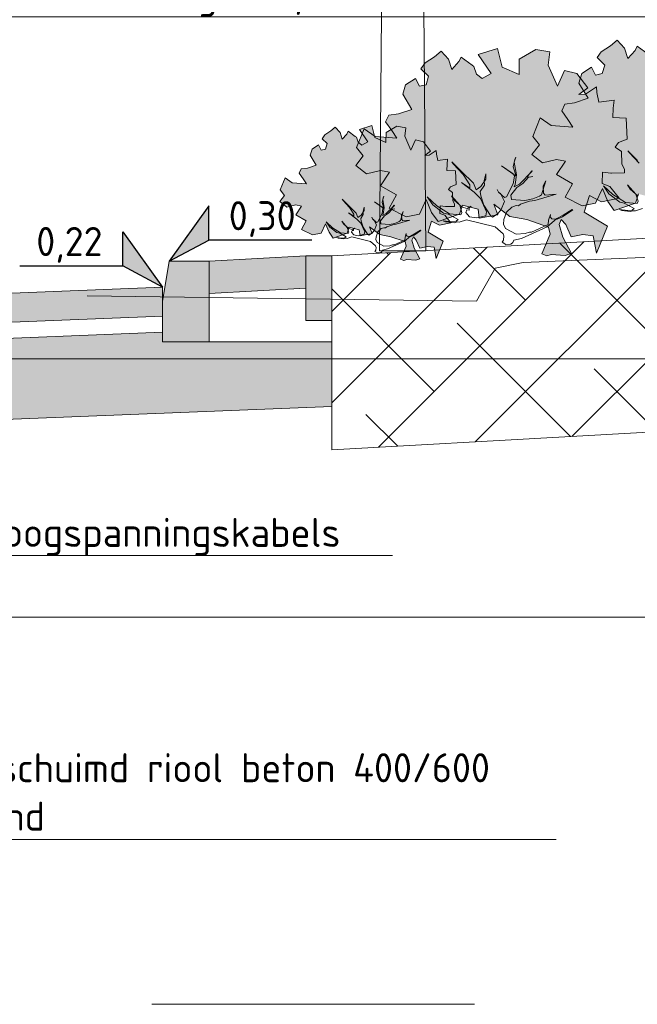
# Model space of a CAD drawing. Header units: metres. Extents: x 92403 to 95147, y 464428 to 465602.
# Tile 317 of 568: x 92433.84 to 92435.75, y 465249.9 to 465252.95. Entities that reach past the tile are written whole.
import ezdxf
from ezdxf import colors
from ezdxf.entities.mleader import LeaderData, LeaderLine
from ezdxf.enums import TextEntityAlignment as Align
from ezdxf.math import Vec2, Vec3

# ---------------------------------------------------------------- set-up
doc = ezdxf.new("R2010")
doc.units = ezdxf.units.M
for name, pattern in [('AL-NAP_LIJN', [15.25, 12, -1.5, 0.25, -1.5]), ('DASHED', [0.75, 0.5, -0.25]), ('XX-AFBREEK', [7, 4, -1, 1, -1])]:
    doc.linetypes.add(name, pattern=pattern)
doc.layers.get('0').update_dxf_attribs({"linetype": 'CONTINUOUS'})
for name, color, linetype, lineweight in [('B-WE-OG-HOOGTELIJN-G', 7, 'CONTINUOUS', 18), ('B-WE-VH-VERHARDING_FUNDERING-A-50', 252, 'CONTINUOUS', 18), ('N-WE-GR-GRAS-A', 62, 'CONTINUOUS', 18), ('N-WE-VH-VERHARDING_FUNDERING-A-50', 252, 'CONTINUOUS', 18), ('X-XX-AL-AFBREEKLIJN-G', 7, 'XX-AFBREEK', 18), ('X-XX-AL-DETAIL1-G', 7, 'CONTINUOUS', 18), ('X-XX-AL-DETAIL1-T18', 7, 'CONTINUOUS', 18), ('X-XX-AL-DETAIL3-V', 253, 'CONTINUOUS', 18), ('X-XX-AL-HOOGTELABEL-S', 7, 'CONTINUOUS', 25), ('X-XX-AL-NAP-G', 7, 'AL-NAP_LIJN', 18), ('X-XX-AL-RMB - profiel', 7, 'CONTINUOUS', 9)]:
    doc.layers.add(name, color=color, linetype=linetype, lineweight=lineweight)
doc.layers.add('N-RO-GR-GROENSTROOK-A', color=7, linetype='CONTINUOUS', lineweight=0, true_color=0x5de817, transparency=0.7)
doc.layers.add('N-WE-VH-VERHARDING_STRAATBAKSTEEN-DIK-ELLEBOOG-A', color=7, linetype='CONTINUOUS', lineweight=25, true_color=0xe1bfb7)
doc.styles.add('NLCS-ISO', font='NLCS-ISO.ttf')
doc.styles.add('NLCS-ISO-M50-T18', font='NLCS-ISO.ttf', dxfattribs={"height": 0.09})

# ---------------------------------------------------------------- blocks, each defined once
blk = doc.blocks.new('Kofferarmatuur 6m')
blk.add_lwpolyline([(1.923, 5.9237), (1.96, 6.0489, 0.500932), (1.9462, 6.0674), (1.1036, 6.0674), (0.9851, 6.0674), (0.0609, 5.8197, 0.339454), (-0.0987, 5.6116), (-0.0987, 5.3952), (-0.1436, 0), (0, 0), (-0.0449, 5.3952), (-0.0449, 5.6116, -0.339454), (0.0749, 5.7677), (0.9991, 6.0153), (1.1036, 6.0135), (1.1252, 6.0135), (1.1036, 5.9237, 0.073961), (1.923, 5.9237), (1.923, 6.0098, -0.071902), (1.1252, 6.0137), (1.1252, 6.0137)], format="xyb")
blk = doc.blocks.new('_DotSmall')
at = {"const_width": 0.5}
blk.add_lwpolyline([(-0.0625, 0, 1), (0.0625, 0, 1)], format="xyb", close=True, dxfattribs=at)
blk = doc.blocks.new('SAL-HOOGTELABEL_02-SO')
for p, q in [((2.461, 3.435), (0, 0)), ((2.461, 1.312), (2.461, 3.435)), ((0, 0), (2.461, 1.312)), ((8.838, 1.312), (2.461, 1.312))]:
    blk.add_line(p, q)
blk.add_solid([(2.461, 3.435), (0, 0), (2.461, 1.312)])
at = {"style": 'NLCS-ISO'}
blk.add_attdef('...', text='', height=1.8, dxfattribs=at).set_placement((5.773, 2.615), align=Align.MIDDLE)

msp = doc.modelspace()

# ---------------------------------------------------------------- hatches: boundary and pattern name
at = {"layer": 'B-WE-VH-VERHARDING_FUNDERING-A-50'}
h = msp.add_hatch(dxfattribs=at)
h.set_pattern_fill('AVH-FUNDERING_GRANULAAT', color=256, scale=0.03, pattern_type=2)
h.set_pattern_definition([(0, (0.285, 0.192), (0, 0.3), [0, -0.3]), (0, (0.288, 0.087), (0, 0.3), [0, -0.3]), (0, (0.297, 0.249), (0, 0.3), [0, -0.3]), (338.1986, (0.141, 0.156), (0.900000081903, -0.29999997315), [0.0323109, -1.5832386]), (216.8699, (0.171, 0.144), (0.899999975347, 0.600000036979), [0.015, -1.485]), (130.6013, (0.159, 0.135), (1.5000001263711, -1.7999997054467), [0.0276585, -2.7382047]), (206.5651, (0.06, 0.099), (-0.299999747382, -0.30000039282), [0.0067083, -0.6641121]), (326.3099, (0.054, 0.096), (0.599999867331, -0.300000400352), [0.0108168, -1.0708488]), (108.4349, (0.063, 0.09), (-0.299999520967, 0.600000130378), [0.0094869, -0.9391965]), (225, (0.252, 0.069), (-5e-17, -0.30000009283), [0.0127278, -0.4115361]), (0, (0.243, 0.06), (0.3, 0.3), [0.018, -0.282]), (135, (0.261, 0.06), (-0.30000009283, 3e-17), [0.0127278, -0.4115361]), (251.5651, (0.216, 0.261), (0.299999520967, 0.600000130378), [0.0094869, -0.9391965]), (0, (0.213, 0.252), (0.3, 0.3), [0.015, -0.285]), (143.1301, (0.228, 0.252), (-0.899999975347, 0.600000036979), [0.015, -1.485]), (213.6901, (0.057, 0.264), (0.599999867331, 0.300000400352), [0.0108168, -1.0708488]), (341.5651, (0.048, 0.258), (-0.600000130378, 0.299999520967), [0.0189738, -0.9297096]), (126.8699, (0.066, 0.252), (0.600000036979, -0.899999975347), [0.015, -1.485]), (0, (0.144, 0.252), (0, 0.3), [0, -0.3]), (0, (0.063, 0.174), (0, 0.3), [0, -0.3]), (0, (0.147, 0.063), (0, 0.3), [0, -0.3]), (0, (0.228, 0.156), (0, 0.3), [0, -0.3]), (0, (0.141, 0.207), (0, 0.3), [0, -0.3]), (0, (0.075, 0.216), (0, 0.3), [0, -0.3]), (0, (0.102, 0.198), (0, 0.3), [0, -0.3]), (0, (0.09, 0.126), (0, 0.3), [0, -0.3]), (0, (0.018, 0.138), (0, 0.3), [0, -0.3]), (0, (0.021, 0.207), (0, 0.3), [0, -0.3]), (0, (0.012, 0.273), (0, 0.3), [0, -0.3]), (0, (0.105, 0.285), (0, 0.3), [0, -0.3]), (0, (0.171, 0.297), (0, 0.3), [0, -0.3]), (0, (0.276, 0.285), (0, 0.3), [0, -0.3]), (0, (0.204, 0.192), (0, 0.3), [0, -0.3]), (0, (0.174, 0.246), (0, 0.3), [0, -0.3]), (0, (0.198, 0.102), (0, 0.3), [0, -0.3]), (0, (0.108, 0.087), (0, 0.3), [0, -0.3]), (0, (0.198, 0.021), (0, 0.3), [0, -0.3]), (0, (0.099, 0.039), (0, 0.3), [0, -0.3]), (0, (0.003, 0.03), (0, 0.3), [0, -0.3]), (0, (0.039, 0.015), (0, 0.3), [0, -0.3]), (0, (0.042, 0.057), (0, 0.3), [0, -0.3]), (0, (0.243, 0.009), (0, 0.3), [0, -0.3]), (0, (0.279, 0.132), (0, 0.3), [0, -0.3]), (0, (0.264, 0.222), (0, 0.3), [0, -0.3]), (0, (0.126, 0.006), (0, 0.3), [0, -0.3])])
h.paths.add_polyline_path([(92425.478241, 465251.878352), (92424.978241, 465251.878352), (92424.978241, 465251.668274), (92427.48022, 465251.618234), (92429.87842, 465251.697838), (92432.28124, 465251.649782), (92434.802234, 465251.749662), (92434.802234, 465251.950064), (92434.278241, 465251.950064), (92434.278241, 465251.979862), (92432.278741, 465251.899882), (92429.876771, 465251.947921), (92427.478571, 465251.868317), (92425.478241, 465251.908324)])
at = {"layer": 'N-RO-GR-GROENSTROOK-A', "transparency": 33554508}
h = msp.add_hatch(color=256, dxfattribs=at)
h.dxf.hatch_style = 1
h.paths.add_polyline_path([(92435.899286, 465252.373623), (92435.952466, 465252.363488), (92436.019344, 465252.340482), (92436.02472, 465252.318487), (92435.998376, 465252.257374), (92436.013655, 465252.250788), (92436.027415, 465252.255514), (92436.070972, 465252.252723), (92436.090388, 465252.258208), (92436.063381, 465252.309282), (92436.052411, 465252.348113), (92436.058997, 465252.363392), (92436.072587, 465252.347943), (92436.089212, 465252.30987), (92436.125596, 465252.317632), (92436.157841, 465252.313324), (92436.167881, 465252.259973), (92436.201683, 465252.343032), (92436.130148, 465252.386096), (92436.146104, 465252.437933), (92436.183249, 465252.418388), (92436.237848, 465252.430291), (92436.20972, 465252.46656), (92436.185375, 465252.475175), (92436.186865, 465252.510727), (92436.212351, 465252.507766), (92436.214416, 465252.507526), (92436.254645, 465252.50841), (92436.254412, 465252.519051), (92436.246704, 465252.536108), (92436.245453, 465252.574525), (92436.226011, 465252.588433), (92436.236202, 465252.602016), (92436.262938, 465252.613204), (92436.259678, 465252.678153), (92436.2184, 465252.679883), (92436.219611, 465252.708769), (92436.222452, 465252.733135), (92436.174874, 465252.727273), (92436.169108, 465252.757237), (92436.168025, 465252.774827), (92436.13377, 465252.751778), (92436.113709, 465252.750917), (92436.140844, 465252.771646), (92436.106814, 465252.816018), (92436.068461, 465252.825482), (92436.047163, 465252.776488), (92436.018461, 465252.842504), (92436.023556, 465252.883404), (92435.98016, 465252.89046), (92435.928962, 465252.860265), (92435.928536, 465252.812884), (92435.876198, 465252.836158), (92435.860927, 465252.893755), (92435.801632, 465252.875159), (92435.842086, 465252.816507), (92435.814098, 465252.800265), (92435.796213, 465252.814108), (92435.787599, 465252.838169), (92435.782549, 465252.841785), (92435.748493, 465252.866911), (92435.741936, 465252.853176), (92435.719844, 465252.8287), (92435.709742, 465252.860679), (92435.686324, 465252.885229), (92435.666346, 465252.867735), (92435.637464, 465252.848781), (92435.624236, 465252.831005), (92435.647979, 465252.808013), (92435.639835, 465252.78125), (92435.619367, 465252.776871), (92435.607372, 465252.800942), (92435.57664, 465252.78128), (92435.567603, 465252.751805), (92435.596331, 465252.705036), (92435.554395, 465252.691081), (92435.52458, 465252.687093), (92435.514872, 465252.666419), (92435.534026, 465252.63943), (92435.549688, 465252.615991), (92435.48226, 465252.620518), (92435.448165, 465252.64473), (92435.424942, 465252.587044), (92435.445687, 465252.560773), (92435.422598, 465252.531102), (92435.455577, 465252.505104), (92435.498928, 465252.515595), (92435.526786, 465252.510107), (92435.498768, 465252.468334), (92435.548292, 465252.439941), (92435.525505, 465252.398866), (92435.577961, 465252.372182), (92435.619379, 465252.380005), (92435.640795, 465252.42559), (92435.657319, 465252.385485), (92435.677208, 465252.357417), (92435.743174, 465252.380054), (92435.752951, 465252.408581), (92435.80158, 465252.396069), (92435.804821, 465252.367913), (92435.862224, 465252.378601), (92435.849563, 465252.411603), (92435.899299, 465252.373639)])
h = msp.add_hatch(color=256, dxfattribs=at)
h.dxf.hatch_style = 1
h.paths.add_polyline_path([(92435.353774, 465252.33919), (92435.406954, 465252.329055), (92435.473831, 465252.306049), (92435.479208, 465252.284054), (92435.452864, 465252.222941), (92435.468142, 465252.216355), (92435.481902, 465252.221081), (92435.52546, 465252.218291), (92435.544876, 465252.223775), (92435.517869, 465252.274849), (92435.506899, 465252.313681), (92435.513485, 465252.328959), (92435.527074, 465252.31351), (92435.5437, 465252.275437), (92435.580083, 465252.283199), (92435.612329, 465252.278891), (92435.622368, 465252.22554), (92435.65617, 465252.308599), (92435.584636, 465252.351663), (92435.600592, 465252.4035), (92435.637737, 465252.383955), (92435.692336, 465252.395858), (92435.664208, 465252.432127), (92435.639862, 465252.440742), (92435.641352, 465252.476294), (92435.666839, 465252.473333), (92435.668904, 465252.473094), (92435.709133, 465252.473977), (92435.708899, 465252.484618), (92435.701191, 465252.501675), (92435.699941, 465252.540092), (92435.680498, 465252.554), (92435.69069, 465252.567583), (92435.717426, 465252.578771), (92435.714166, 465252.64372), (92435.672888, 465252.64545), (92435.674098, 465252.674336), (92435.67694, 465252.698702), (92435.629362, 465252.69284), (92435.623596, 465252.722804), (92435.622512, 465252.740394), (92435.588258, 465252.717345), (92435.568196, 465252.716484), (92435.595332, 465252.737213), (92435.561302, 465252.781586), (92435.522948, 465252.791049), (92435.50165, 465252.742055), (92435.472949, 465252.808071), (92435.478043, 465252.848971), (92435.434648, 465252.856027), (92435.383449, 465252.825832), (92435.383024, 465252.778451), (92435.330685, 465252.801725), (92435.315414, 465252.859322), (92435.25612, 465252.840726), (92435.296573, 465252.782074), (92435.268585, 465252.765832), (92435.250701, 465252.779676), (92435.242086, 465252.803736), (92435.237037, 465252.807352), (92435.20298, 465252.832478), (92435.196423, 465252.818743), (92435.174332, 465252.794267), (92435.164229, 465252.826246), (92435.140811, 465252.850796), (92435.120833, 465252.833302), (92435.091952, 465252.814348), (92435.078723, 465252.796572), (92435.102466, 465252.77358), (92435.094323, 465252.746817), (92435.073854, 465252.742438), (92435.061859, 465252.766509), (92435.031128, 465252.746847), (92435.02209, 465252.717373), (92435.050818, 465252.670603), (92435.008883, 465252.656648), (92434.979068, 465252.65266), (92434.969359, 465252.631987), (92434.988513, 465252.604997), (92435.004175, 465252.581558), (92434.936748, 465252.586086), (92434.902653, 465252.610297), (92434.87943, 465252.552611), (92434.900175, 465252.52634), (92434.877086, 465252.496669), (92434.910065, 465252.470671), (92434.953416, 465252.481162), (92434.981273, 465252.475674), (92434.953256, 465252.433901), (92435.002779, 465252.405508), (92434.979992, 465252.364433), (92435.032448, 465252.33775), (92435.073867, 465252.345572), (92435.095282, 465252.391157), (92435.111806, 465252.351053), (92435.131696, 465252.322985), (92435.197661, 465252.345622), (92435.207439, 465252.374148), (92435.256068, 465252.361636), (92435.259309, 465252.33348), (92435.316712, 465252.344168), (92435.304051, 465252.37717), (92435.353786, 465252.339206)])
h = msp.add_hatch(color=256, dxfattribs=at)
h.dxf.hatch_style = 1
h.paths.add_polyline_path([(92434.951305, 465252.282456), (92434.985883, 465252.275867), (92435.029367, 465252.260908), (92435.032863, 465252.246607), (92435.015734, 465252.206871), (92435.025668, 465252.202589), (92435.034615, 465252.205662), (92435.062936, 465252.203847), (92435.07556, 465252.207414), (92435.058, 465252.240622), (92435.050867, 465252.26587), (92435.05515, 465252.275804), (92435.063986, 465252.265759), (92435.074795, 465252.241004), (92435.098452, 465252.246051), (92435.119418, 465252.24325), (92435.125946, 465252.208561), (92435.147924, 465252.262566), (92435.101412, 465252.290567), (92435.111787, 465252.324271), (92435.135939, 465252.311563), (92435.171439, 465252.319302), (92435.15315, 465252.342885), (92435.137321, 465252.348486), (92435.138289, 465252.371602), (92435.154861, 465252.369677), (92435.156203, 465252.369521), (92435.182361, 465252.370095), (92435.182209, 465252.377014), (92435.177197, 465252.388105), (92435.176384, 465252.413083), (92435.163742, 465252.422126), (92435.170369, 465252.430958), (92435.187752, 465252.438232), (92435.185633, 465252.480463), (92435.158794, 465252.481587), (92435.159581, 465252.500369), (92435.161428, 465252.516212), (92435.130493, 465252.5124), (92435.126744, 465252.531883), (92435.12604, 465252.54332), (92435.103767, 465252.528334), (92435.090723, 465252.527773), (92435.108367, 465252.541252), (92435.086241, 465252.570103), (92435.061303, 465252.576256), (92435.047455, 465252.5444), (92435.028793, 465252.587324), (92435.032106, 465252.613917), (92435.00389, 465252.618505), (92434.9706, 465252.598872), (92434.970324, 465252.568065), (92434.936293, 465252.583198), (92434.926364, 465252.620647), (92434.887811, 465252.608556), (92434.914113, 465252.57042), (92434.895916, 465252.55986), (92434.884287, 465252.568861), (92434.878686, 465252.584505), (92434.875403, 465252.586856), (92434.853259, 465252.603193), (92434.848996, 465252.594263), (92434.834632, 465252.578349), (92434.828063, 465252.599141), (92434.812837, 465252.615104), (92434.799847, 465252.603729), (92434.781068, 465252.591405), (92434.772467, 465252.579847), (92434.787905, 465252.564897), (92434.78261, 465252.547497), (92434.769301, 465252.544649), (92434.761502, 465252.5603), (92434.74152, 465252.547516), (92434.735644, 465252.528351), (92434.754323, 465252.497942), (92434.727057, 465252.488868), (92434.707671, 465252.486275), (92434.701358, 465252.472833), (92434.713812, 465252.455285), (92434.723996, 465252.440044), (92434.680154, 465252.442988), (92434.657986, 465252.458731), (92434.642886, 465252.421223), (92434.656375, 465252.404142), (92434.641362, 465252.38485), (92434.662805, 465252.367946), (92434.690992, 465252.374767), (92434.709105, 465252.371199), (92434.690888, 465252.344038), (92434.723088, 465252.325577), (92434.708272, 465252.298869), (92434.742379, 465252.28152), (92434.769309, 465252.286606), (92434.783234, 465252.316245), (92434.793978, 465252.29017), (92434.80691, 465252.27192), (92434.849801, 465252.286638), (92434.856158, 465252.305187), (92434.887777, 465252.297051), (92434.889884, 465252.278744), (92434.927207, 465252.285693), (92434.918975, 465252.307151), (92434.951313, 465252.282467)])
at = {"layer": 'N-WE-VH-VERHARDING_FUNDERING-A-50'}
h = msp.add_hatch(dxfattribs=at)
h.set_pattern_fill('TEELAARDE', color=36, scale=0.2)
h.set_pattern_definition([(45, (0, 0), (-0.14142135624, 0.14142135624), []), (135, (0, 0), (-0.42426406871, 0.14142135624), [0.5, -0.3])])
h.paths.add_polyline_path([(92434.802234, 465252.216372), (92434.802234, 465251.615438), (92437.764218, 465251.780803), (92437.764577, 465252.381758)])
h = msp.add_hatch(dxfattribs=at)
h.set_pattern_fill('AVH-FUNDERING_GRANULAAT', color=256, pattern_type=2)
h.set_pattern_definition([(0, (9.5, 6.4), (0, 10), [0, -10]), (0, (9.6, 2.9), (0, 10), [0, -10]), (0, (9.9, 8.3), (0, 10), [0, -10]), (338.1986, (4.7, 5.2), (30.00000273, -9.999999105), [1.07703, -52.77462]), (216.8699, (5.7, 4.8), (29.999999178, 20.000001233), [0.5, -49.5]), (130.6013, (5.3, 4.5), (50.0000042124, -59.9999901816), [0.92195, -91.27349]), (206.5651, (2, 3.3), (-9.99999158, -10.000013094), [0.22361, -22.13707]), (326.3099, (1.8, 3.2), (19.999995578, -10.000013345), [0.36056, -35.69496]), (108.4349, (2.1, 3), (-9.999984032, 20.000004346), [0.31623, -31.30655]), (225, (8.4, 2.3), (-2e-15, -10.00000309), [0.42426, -13.71787]), (0, (8.1, 2), (10, 10), [0.6, -9.4]), (135, (8.7, 2), (-10.00000309, 9e-16), [0.42426, -13.71787]), (251.5651, (7.2, 8.7), (9.999984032, 20.000004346), [0.31623, -31.30655]), (0, (7.1, 8.4), (10, 10), [0.5, -9.5]), (143.1301, (7.6, 8.4), (-29.999999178, 20.000001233), [0.5, -49.5]), (213.6901, (1.9, 8.8), (19.999995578, 10.000013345), [0.36056, -35.69496]), (341.5651, (1.6, 8.6), (-20.000004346, 9.999984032), [0.63246, -30.99032]), (126.8699, (2.2, 8.4), (20.000001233, -29.999999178), [0.5, -49.5]), (0, (4.8, 8.4), (0, 10), [0, -10]), (0, (2.1, 5.8), (0, 10), [0, -10]), (0, (4.9, 2.1), (0, 10), [0, -10]), (0, (7.6, 5.2), (0, 10), [0, -10]), (0, (4.7, 6.9), (0, 10), [0, -10]), (0, (2.5, 7.2), (0, 10), [0, -10]), (0, (3.4, 6.6), (0, 10), [0, -10]), (0, (3, 4.2), (0, 10), [0, -10]), (0, (0.6, 4.6), (0, 10), [0, -10]), (0, (0.7, 6.9), (0, 10), [0, -10]), (0, (0.4, 9.1), (0, 10), [0, -10]), (0, (3.5, 9.5), (0, 10), [0, -10]), (0, (5.7, 9.9), (0, 10), [0, -10]), (0, (9.2, 9.5), (0, 10), [0, -10]), (0, (6.8, 6.4), (0, 10), [0, -10]), (0, (5.8, 8.2), (0, 10), [0, -10]), (0, (6.6, 3.4), (0, 10), [0, -10]), (0, (3.6, 2.9), (0, 10), [0, -10]), (0, (6.6, 0.7), (0, 10), [0, -10]), (0, (3.3, 1.3), (0, 10), [0, -10]), (0, (0.1, 1), (0, 10), [0, -10]), (0, (1.3, 0.5), (0, 10), [0, -10]), (0, (1.4, 1.9), (0, 10), [0, -10]), (0, (8.1, 0.3), (0, 10), [0, -10]), (0, (9.3, 4.4), (0, 10), [0, -10]), (0, (8.8, 7.4), (0, 10), [0, -10]), (0, (4.2, 0.2), (0, 10), [0, -10])])
h.paths.add_polyline_path([(92425.478241, 465251.878352), (92424.978241, 465251.878352), (92424.978241, 465251.668274), (92427.48022, 465251.618234), (92429.87842, 465251.697838), (92432.28124, 465251.649782), (92434.802234, 465251.749662), (92434.802234, 465251.950064), (92434.278241, 465251.950064), (92434.278241, 465251.979862), (92432.278741, 465251.899882), (92429.876771, 465251.947921), (92427.478571, 465251.868317), (92425.478241, 465251.908324)])
at = {"layer": 'N-WE-VH-VERHARDING_STRAATBAKSTEEN-DIK-ELLEBOOG-A', "lineweight": 0, "ltscale": 1}
h = msp.add_hatch(color=256, dxfattribs=at)
h.dxf.hatch_style = 1
h.paths.add_polyline_path([(92434.278241, 465252.11992), (92432.278241, 465252.03992), (92429.878241, 465252.08792), (92427.478241, 465252.008352), (92425.478241, 465252.048352), (92425.478241, 465251.958334), (92427.478241, 465251.918334), (92429.876442, 465251.997938), (92432.278241, 465251.949902), (92434.278241, 465252.029902)])
at = {"layer": 'X-XX-AL-DETAIL3-V'}
h = msp.add_hatch(color=254, dxfattribs=at)
h.dxf.hatch_style = 1
h.paths.add_polyline_path([(92434.722234, 465252.216372), (92434.422234, 465252.200064), (92434.422234, 465252.099916), (92434.722234, 465252.116225)])
at = {"layer": 'X-XX-AL-RMB - profiel', "true_color": 0x717384}
h = msp.add_hatch(color=8, dxfattribs=at)
h.dxf.hatch_style = 1
h.paths.add_polyline_path([(92434.278241, 465251.950064), (92434.422234, 465251.950064), (92434.422234, 465252.200064), (92434.298241, 465252.200064), (92434.278241, 465252.075064)])
h = msp.add_hatch(color=8, dxfattribs=at)
h.dxf.hatch_style = 1
h.paths.add_polyline_path([(92434.802234, 465252.216372), (92434.802234, 465252.0163), (92434.722234, 465252.016372), (92434.722234, 465252.216372)])

# ---------------------------------------------------------------- linework, layer by layer
at = {"layer": 'B-WE-OG-HOOGTELIJN-G', "color": 1, "linetype": 'DASHED', "ltscale": 5, "flags": 128}
msp.add_lwpolyline([(92422.877967, 465252.175758), (92424.509423, 465252.181758), (92425.802547, 465252.121758), (92425.910036, 465252.115758), (92425.937821, 465252.011758), (92430.604868, 465252.137758), (92435.251241, 465252.076758), (92435.308626, 465252.178758), (92435.395234, 465252.195758), (92438.129098, 465252.311758), (92440.244577, 465252.433758), (92440.282656, 465252.503758), (92441.19393, 465252.517758)], dxfattribs=at)
at = {"layer": 'N-WE-GR-GRAS-A', "flags": 128}
msp.add_lwpolyline([(92437.764577, 465252.381758), (92434.802234, 465252.216372)], dxfattribs=at)
at = {"layer": 'X-XX-AL-AFBREEKLIJN-G', "color": 251, "flags": 128}
msp.add_lwpolyline([(92440.244577, 465249.897758), (92422.877967, 465249.897758)], dxfattribs=at)
at = {"layer": 'X-XX-AL-DETAIL1-G', "flags": 128}
msp.add_lwpolyline([(92437.764577, 465252.181758), (92437.764218, 465251.780803), (92434.802234, 465251.615438), (92434.802234, 465252.0163)], dxfattribs=at)
msp.add_lwpolyline([(92425.478241, 465251.878352), (92424.978241, 465251.878352), (92424.978241, 465251.668274), (92427.48022, 465251.618234), (92429.87842, 465251.697838), (92432.28124, 465251.649782), (92434.802234, 465251.749662), (92434.802234, 465251.950064), (92434.278241, 465251.950064), (92434.278241, 465251.979862), (92432.278741, 465251.899882), (92429.876771, 465251.947921), (92427.478571, 465251.868317), (92425.478241, 465251.908324)], close=True, dxfattribs=at)
at = {"layer": 'X-XX-AL-NAP-G', "color": 142, "flags": 128}
for points in [[(92440.744577, 465251.897758), (92421.776294, 465251.897758)], [(92440.744577, 465251.097758), (92421.776294, 465251.097758)]]:
    msp.add_lwpolyline(points, dxfattribs=at)
at = {"layer": 'X-XX-AL-RMB - profiel', "color": 251}
for points in [[(92435.782549, 465252.841785), (92435.748493, 465252.866911), (92435.741936, 465252.853176), (92435.719844, 465252.8287), (92435.709742, 465252.860679), (92435.686324, 465252.885229), (92435.666346, 465252.867735), (92435.637464, 465252.848781), (92435.624236, 465252.831005), (92435.647979, 465252.808013), (92435.639835, 465252.78125), (92435.619367, 465252.776871), (92435.607372, 465252.800942), (92435.57664, 465252.78128), (92435.567603, 465252.751805), (92435.596331, 465252.705036), (92435.554395, 465252.691081), (92435.52458, 465252.687093), (92435.514872, 465252.666419), (92435.534026, 465252.63943), (92435.549688, 465252.615991), (92435.48226, 465252.620518), (92435.448165, 465252.64473), (92435.424942, 465252.587044), (92435.445687, 465252.560773), (92435.422598, 465252.531102), (92435.455577, 465252.505104), (92435.498928, 465252.515595), (92435.526786, 465252.510107), (92435.498768, 465252.468334), (92435.548292, 465252.439941), (92435.525505, 465252.398866), (92435.577961, 465252.372182), (92435.619379, 465252.380005), (92435.640795, 465252.42559), (92435.657319, 465252.385485), (92435.677208, 465252.357417), (92435.743174, 465252.380054), (92435.752951, 465252.408581)], [(92435.754627, 465252.503575), (92435.724292, 465252.536358), (92435.71937, 465252.542522), (92435.749344, 465252.512421)], [(92435.330165, 465252.258802), (92435.334808, 465252.264886), (92435.335691, 465252.278654), (92435.33345, 465252.285178), (92435.308757, 465252.306434), (92435.219786, 465252.328616), (92435.197532, 465252.321534), (92435.190647, 465252.321975), (92435.181442, 465252.319375), (92435.155066, 465252.322659), (92435.147822, 465252.325782), (92435.174198, 465252.322497), (92435.187606, 465252.324297), (92435.19377, 465252.329219), (92435.162913, 465252.345552), (92435.148785, 465252.349116), (92435.115328, 465252.374655), (92435.09832, 465252.399672), (92435.127935, 465252.372252), (92435.166756, 465252.347433), (92435.202697, 465252.344068), (92435.20582, 465252.351311), (92435.198738, 465252.373565), (92435.172965, 465252.402866), (92435.181649, 465252.389016), (92435.206342, 465252.367761), (92435.221991, 465252.363037), (92435.234679, 465252.370199), (92435.228515, 465252.365277), (92435.228074, 465252.358393), (92435.22119, 465252.358834), (92435.218067, 465252.35159), (92435.229433, 465252.338101), (92435.250445, 465252.334096), (92435.279583, 465252.340737), (92435.281986, 465252.353344), (92435.262818, 465252.394451), (92435.243849, 465252.413745), (92435.204309, 465252.443927), (92435.229802, 465252.426874), (92435.229883, 465252.43644), (92435.209115, 465252.469142), (92435.178779, 465252.501925), (92435.173857, 465252.508089), (92435.203832, 465252.477988), (92435.241411, 465252.442082), (92435.249654, 465252.421349), (92435.264664, 465252.431553), (92435.279395, 465252.454005), (92435.279917, 465252.470455), (92435.274392, 465252.450604), (92435.27503, 465252.435675), (92435.262621, 465252.416264), (92435.264421, 465252.402856), (92435.273743, 465252.374078), (92435.294512, 465252.341376), (92435.300596, 465252.336733), (92435.314445, 465252.345416), (92435.326413, 465252.357943), (92435.337743, 465252.385398), (92435.324938, 465252.409614), (92435.318854, 465252.414257), (92435.315093, 465252.421942), (92435.318854, 465252.414257), (92435.337464, 465252.397645), (92435.343988, 465252.399886), (92435.364605, 465252.439508), (92435.36825, 465252.463201), (92435.364488, 465252.470887), (92435.328349, 465252.496066), (92435.373613, 465252.463921), (92435.36429, 465252.4927), (92435.369456, 465252.515233), (92435.372579, 465252.522477), (92435.367854, 465252.506828), (92435.374414, 465252.468124), (92435.370328, 465252.437546), (92435.367206, 465252.430302), (92435.383736, 465252.439346), (92435.423485, 465252.478805), (92435.421964, 465252.479966), (92435.408034, 465252.461717), (92435.416439, 465252.460115), (92435.425644, 465252.462715), (92435.412236, 465252.460916), (92435.394463, 465252.440785), (92435.37561, 465252.4287), (92435.357036, 465252.404367), (92435.358836, 465252.390959), (92435.400141, 465252.388313), (92435.425437, 465252.393073), (92435.44617, 465252.401316), (92435.452334, 465252.406238), (92435.465707, 465252.448982), (92435.45678, 465252.434134), (92435.458499, 465252.41116), (92435.463421, 465252.404997), (92435.497122, 465252.408155), (92435.43152, 465252.38843), (92435.41543, 465252.38627), (92435.386652, 465252.376948), (92435.380487, 465252.372025), (92435.373603, 465252.372466), (92435.360555, 465252.367985), (92435.343583, 465252.352057), (92435.335736, 465252.329164), (92435.334854, 465252.315396), (92435.340856, 465252.301187), (92435.373233, 465252.283693), (92435.401571, 465252.286131), (92435.41462, 465252.290613), (92435.421503, 465252.290171), (92435.472977, 465252.31346), (92435.473859, 465252.327229), (92435.479744, 465252.344398), (92435.479303, 465252.337514), (92435.484226, 465252.33135), (92435.500676, 465252.330828), (92435.517566, 465252.33719), (92435.548748, 465252.35912), (92435.547227, 465252.360281), (92435.519528, 465252.342913), (92435.499155, 465252.331989), (92435.469855, 465252.306216), (92435.389962, 465252.270923), (92435.366188, 465252.265002), (92435.363065, 465252.257758), (92435.3569, 465252.252836), (92435.341972, 465252.252197), (92435.330165, 465252.258802)], [(92435.765298, 465252.363049), (92435.743044, 465252.355967), (92435.73616, 465252.356408), (92435.726955, 465252.353807), (92435.700578, 465252.357092), (92435.693335, 465252.360215), (92435.71971, 465252.35693), (92435.733118, 465252.35873), (92435.739283, 465252.363652), (92435.708426, 465252.379985), (92435.694297, 465252.383549), (92435.66084, 465252.409087), (92435.643832, 465252.434105), (92435.673447, 465252.406685), (92435.712268, 465252.381866), (92435.748209, 465252.3785), (92435.751332, 465252.385744), (92435.74425, 465252.407998), (92435.718478, 465252.437299), (92435.727162, 465252.423449), (92435.751854, 465252.402194)], [(92434.935955, 465252.230188), (92434.938974, 465252.234144), (92434.939548, 465252.243096), (92434.938091, 465252.247338), (92434.922036, 465252.261158), (92434.864186, 465252.275581), (92434.849717, 465252.270977), (92434.84524, 465252.271263), (92434.839255, 465252.269572), (92434.822105, 465252.271708), (92434.817395, 465252.273739), (92434.834545, 465252.271603), (92434.843263, 465252.272773), (92434.847271, 465252.275974), (92434.827207, 465252.286593), (92434.818021, 465252.28891), (92434.796267, 465252.305516), (92434.785209, 465252.321782), (92434.804465, 465252.303954), (92434.829706, 465252.287816), (92434.853075, 465252.285628), (92434.855106, 465252.290338), (92434.850501, 465252.304807), (92434.833743, 465252.323859), (92434.83939, 465252.314854), (92434.855445, 465252.301033), (92434.86562, 465252.297962), (92434.87387, 465252.302619), (92434.869862, 465252.299419), (92434.869575, 465252.294942), (92434.865099, 465252.295229), (92434.863069, 465252.290519), (92434.870459, 465252.281748), (92434.884121, 465252.279144), (92434.903067, 465252.283462), (92434.904629, 465252.29166), (92434.892166, 465252.318388), (92434.879832, 465252.330932), (92434.854123, 465252.350557), (92434.870699, 465252.339469), (92434.870751, 465252.345689), (92434.857248, 465252.366952), (92434.837524, 465252.388267), (92434.834323, 465252.392275), (92434.853813, 465252.372703), (92434.878247, 465252.349357), (92434.883606, 465252.335876), (92434.893366, 465252.342511), (92434.902944, 465252.35711), (92434.903284, 465252.367806), (92434.899691, 465252.354898), (92434.900106, 465252.345191), (92434.892038, 465252.33257), (92434.893208, 465252.323852), (92434.899269, 465252.305141), (92434.912774, 465252.283878), (92434.916729, 465252.280859), (92434.925734, 465252.286505), (92434.933516, 465252.29465), (92434.940882, 465252.312501), (92434.932556, 465252.328246), (92434.928601, 465252.331265), (92434.926155, 465252.336262), (92434.928601, 465252.331265), (92434.940701, 465252.320464), (92434.944943, 465252.321921), (92434.958348, 465252.347683), (92434.960718, 465252.363089), (92434.958272, 465252.368086), (92434.934774, 465252.384457), (92434.964205, 465252.363557), (92434.958143, 465252.382269), (92434.961502, 465252.39692), (92434.963532, 465252.40163), (92434.96046, 465252.391455), (92434.964726, 465252.36629), (92434.962069, 465252.346408), (92434.960039, 465252.341698), (92434.970787, 465252.347578), (92434.996632, 465252.373235), (92434.995643, 465252.373989), (92434.986585, 465252.362123), (92434.99205, 465252.361082), (92434.998036, 465252.362773), (92434.989318, 465252.361603), (92434.977762, 465252.348514), (92434.965504, 465252.340656), (92434.953427, 465252.324835), (92434.954597, 465252.316117), (92434.981454, 465252.314396), (92434.997901, 465252.317491), (92435.011382, 465252.322851), (92435.01539, 465252.326051), (92435.024084, 465252.353844), (92435.01828, 465252.344189), (92435.019398, 465252.329252), (92435.022598, 465252.325244), (92435.04451, 465252.327297), (92435.001856, 465252.314472), (92434.991394, 465252.313068), (92434.972683, 465252.307007), (92434.968675, 465252.303806), (92434.964198, 465252.304093), (92434.955715, 465252.301179), (92434.944679, 465252.290823), (92434.939577, 465252.275938), (92434.939003, 465252.266986), (92434.942906, 465252.257747), (92434.963958, 465252.246372), (92434.982383, 465252.247958), (92434.990867, 465252.250871), (92434.995343, 465252.250585), (92435.028811, 465252.265727), (92435.029385, 465252.274679), (92435.033212, 465252.285843), (92435.032925, 465252.281367), (92435.036125, 465252.277359), (92435.046821, 465252.277019), (92435.057804, 465252.281156), (92435.078078, 465252.295415), (92435.077089, 465252.29617), (92435.059079, 465252.284877), (92435.045832, 465252.277774), (92435.026781, 465252.261017), (92434.974835, 465252.238069), (92434.959377, 465252.23422), (92434.957346, 465252.229509), (92434.953338, 465252.226309), (92434.943632, 465252.225893), (92434.935955, 465252.230188)]]:
    msp.add_lwpolyline(points, dxfattribs=at)
for points in [[(92435.353774, 465252.33919), (92435.406954, 465252.329055), (92435.473831, 465252.306049), (92435.479208, 465252.284054), (92435.452864, 465252.222941), (92435.468142, 465252.216355), (92435.481902, 465252.221081), (92435.52546, 465252.218291), (92435.544876, 465252.223775), (92435.517869, 465252.274849), (92435.506899, 465252.313681), (92435.513485, 465252.328959), (92435.527074, 465252.31351), (92435.5437, 465252.275437), (92435.580083, 465252.283199), (92435.612329, 465252.278891), (92435.622368, 465252.22554), (92435.65617, 465252.308599), (92435.584636, 465252.351663), (92435.600592, 465252.4035), (92435.637737, 465252.383955), (92435.692336, 465252.395858), (92435.664208, 465252.432127), (92435.639862, 465252.440742), (92435.641352, 465252.476294), (92435.666839, 465252.473333), (92435.668904, 465252.473094), (92435.709133, 465252.473977), (92435.708899, 465252.484618), (92435.701191, 465252.501675), (92435.699941, 465252.540092), (92435.680498, 465252.554), (92435.69069, 465252.567583), (92435.717426, 465252.578771), (92435.714166, 465252.64372), (92435.672888, 465252.64545), (92435.674098, 465252.674336), (92435.67694, 465252.698702), (92435.629362, 465252.69284), (92435.623596, 465252.722804), (92435.622512, 465252.740394), (92435.588258, 465252.717345), (92435.568196, 465252.716484), (92435.595332, 465252.737213), (92435.561302, 465252.781586), (92435.522948, 465252.791049), (92435.50165, 465252.742055), (92435.472949, 465252.808071), (92435.478043, 465252.848971), (92435.434648, 465252.856027), (92435.383449, 465252.825832), (92435.383024, 465252.778451), (92435.330685, 465252.801725), (92435.315414, 465252.859322), (92435.25612, 465252.840726), (92435.296573, 465252.782074), (92435.268585, 465252.765832), (92435.250701, 465252.779676), (92435.242086, 465252.803736), (92435.237037, 465252.807352), (92435.20298, 465252.832478), (92435.196423, 465252.818743), (92435.174332, 465252.794267), (92435.164229, 465252.826246), (92435.140811, 465252.850796), (92435.120833, 465252.833302), (92435.091952, 465252.814348), (92435.078723, 465252.796572), (92435.102466, 465252.77358), (92435.094323, 465252.746817), (92435.073854, 465252.742438), (92435.061859, 465252.766509), (92435.031128, 465252.746847), (92435.02209, 465252.717373), (92435.050818, 465252.670603), (92435.008883, 465252.656648), (92434.979068, 465252.65266), (92434.969359, 465252.631987), (92434.988513, 465252.604997), (92435.004175, 465252.581558), (92434.936748, 465252.586086), (92434.902653, 465252.610297), (92434.87943, 465252.552611), (92434.900175, 465252.52634), (92434.877086, 465252.496669), (92434.910065, 465252.470671), (92434.953416, 465252.481162), (92434.981273, 465252.475674), (92434.953256, 465252.433901), (92435.002779, 465252.405508), (92434.979992, 465252.364433), (92435.032448, 465252.33775), (92435.073867, 465252.345572), (92435.095282, 465252.391157), (92435.111806, 465252.351053), (92435.131696, 465252.322985), (92435.197661, 465252.345622), (92435.207439, 465252.374148), (92435.256068, 465252.361636), (92435.259309, 465252.33348), (92435.316712, 465252.344168), (92435.304051, 465252.37717), (92435.353786, 465252.339206)], [(92434.951305, 465252.282456), (92434.985883, 465252.275867), (92435.029367, 465252.260908), (92435.032863, 465252.246607), (92435.015734, 465252.206871), (92435.025668, 465252.202589), (92435.034615, 465252.205662), (92435.062936, 465252.203847), (92435.07556, 465252.207414), (92435.058, 465252.240622), (92435.050867, 465252.26587), (92435.05515, 465252.275804), (92435.063986, 465252.265759), (92435.074795, 465252.241004), (92435.098452, 465252.246051), (92435.119418, 465252.24325), (92435.125946, 465252.208561), (92435.147924, 465252.262566), (92435.101412, 465252.290567), (92435.111787, 465252.324271), (92435.135939, 465252.311563), (92435.171439, 465252.319302), (92435.15315, 465252.342885), (92435.137321, 465252.348486), (92435.138289, 465252.371602), (92435.154861, 465252.369677), (92435.156203, 465252.369521), (92435.182361, 465252.370095), (92435.182209, 465252.377014), (92435.177197, 465252.388105), (92435.176384, 465252.413083), (92435.163742, 465252.422126), (92435.170369, 465252.430958), (92435.187752, 465252.438232), (92435.185633, 465252.480463), (92435.158794, 465252.481587), (92435.159581, 465252.500369), (92435.161428, 465252.516212), (92435.130493, 465252.5124), (92435.126744, 465252.531883), (92435.12604, 465252.54332), (92435.103767, 465252.528334), (92435.090723, 465252.527773), (92435.108367, 465252.541252), (92435.086241, 465252.570103), (92435.061303, 465252.576256), (92435.047455, 465252.5444), (92435.028793, 465252.587324), (92435.032106, 465252.613917), (92435.00389, 465252.618505), (92434.9706, 465252.598872), (92434.970324, 465252.568065), (92434.936293, 465252.583198), (92434.926364, 465252.620647), (92434.887811, 465252.608556), (92434.914113, 465252.57042), (92434.895916, 465252.55986), (92434.884287, 465252.568861), (92434.878686, 465252.584505), (92434.875403, 465252.586856), (92434.853259, 465252.603193), (92434.848996, 465252.594263), (92434.834632, 465252.578349), (92434.828063, 465252.599141), (92434.812837, 465252.615104), (92434.799847, 465252.603729), (92434.781068, 465252.591405), (92434.772467, 465252.579847), (92434.787905, 465252.564897), (92434.78261, 465252.547497), (92434.769301, 465252.544649), (92434.761502, 465252.5603), (92434.74152, 465252.547516), (92434.735644, 465252.528351), (92434.754323, 465252.497942), (92434.727057, 465252.488868), (92434.707671, 465252.486275), (92434.701358, 465252.472833), (92434.713812, 465252.455285), (92434.723996, 465252.440044), (92434.680154, 465252.442988), (92434.657986, 465252.458731), (92434.642886, 465252.421223), (92434.656375, 465252.404142), (92434.641362, 465252.38485), (92434.662805, 465252.367946), (92434.690992, 465252.374767), (92434.709105, 465252.371199), (92434.690888, 465252.344038), (92434.723088, 465252.325577), (92434.708272, 465252.298869), (92434.742379, 465252.28152), (92434.769309, 465252.286606), (92434.783234, 465252.316245), (92434.793978, 465252.29017), (92434.80691, 465252.27192), (92434.849801, 465252.286638), (92434.856158, 465252.305187), (92434.887777, 465252.297051), (92434.889884, 465252.278744), (92434.927207, 465252.285693), (92434.918975, 465252.307151), (92434.951313, 465252.282467)]]:
    msp.add_lwpolyline(points, close=True, dxfattribs=at)
at = {"layer": 'X-XX-AL-RMB - profiel'}
msp.add_lwpolyline([(92434.278241, 465251.950064), (92434.422234, 465251.950064), (92434.422234, 465252.200064), (92434.298241, 465252.200064), (92434.278241, 465252.075064)], close=True, dxfattribs=at)
at = {"layer": 'X-XX-AL-RMB - profiel', "flags": 128}
for points in [[(92434.722234, 465252.116225), (92434.722234, 465252.216372), (92434.422234, 465252.200064), (92434.422234, 465252.099916), (92434.722234, 465252.116225)], [(92429.876442, 465251.997938), (92432.278241, 465251.949902), (92434.278241, 465252.029902), (92434.278241, 465252.11992), (92432.278241, 465252.03992), (92429.878241, 465252.08792), (92427.478241, 465252.008352), (92425.478241, 465252.048352), (92425.478241, 465251.958334), (92427.478241, 465251.918334), (92429.876442, 465251.997938)]]:
    msp.add_lwpolyline(points, dxfattribs=at)
msp.add_lwpolyline([(92434.802234, 465252.216372), (92434.802234, 465252.0163), (92434.722234, 465252.016372), (92434.722234, 465252.216372)], close=True, dxfattribs=at)

# ---------------------------------------------------------------- block references
at = {"layer": 'X-XX-AL-HOOGTELABEL-S', "xscale": 0.05000000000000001, "yscale": 0.05000000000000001, "zscale": 0.05000000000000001}
msp.add_blockref('SAL-HOOGTELABEL_02-SO', (92434.298241, 465252.200064), dxfattribs=at).add_auto_attribs({'...': '0,30'})
at = {"layer": 'X-XX-AL-HOOGTELABEL-S'}
ref = msp.add_blockref('SAL-HOOGTELABEL_02-SO', (92434.278241, 465252.11992), dxfattribs=dict(at, xscale=-0.05000000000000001, yscale=0.05000000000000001, zscale=0.05000000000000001))
ref.add_attrib('...', '0,22', dxfattribs={"layer": '0', "height": 0.09, "style": 'NLCS-ISO'}).set_placement((92433.989604, 465252.250683), align=Align.MIDDLE)
at = {"layer": 'X-XX-AL-RMB - profiel', "xscale": -1}
msp.add_blockref('Kofferarmatuur 6m', (92434.950419, 465252.232681), dxfattribs=at)

# ---------------------------------------------------------------- leaders
at = {"layer": 'X-XX-AL-DETAIL1-T18'}
ml = msp.add_multileader_mtext('Standard', dxfattribs=at)
ml.set_content('{\\C256;Ontgraven zand/grond, aanbr. teelaarde 60 cm}', color=10, style='NLCS-ISO-M50-T18')
ml.set_leader_properties(color=256, lineweight=-1)
ml.set_arrow_properties(name='DOTSMALL')
ml.build(insert=Vec2(0, 0))
ml.multileader.update_dxf_attribs({"text_left_attachment_type": 5, "text_right_attachment_type": 5, "dogleg_length": 0.09, "arrow_head_size": 0.2})
ctx = ml.context
ctx.base_point, ctx.char_height, ctx.arrow_head_size, ctx.landing_gap_size, ctx.plane_origin = Vec3(92433.441419, 465252.957393), 0.09, 0.2, 0.045, Vec3(92436.199919, 465252.920105)
ctx.left_attachment, ctx.right_attachment = 5, 5
notes = []
notes.append((ctx, [(0, (1, 1, 0), (92436.199919, 465252.957393), (-1, 0), 0.09, [(0, [(92436.199919, 465252.020261)], 0, [])])]))
ctx.mtext.insert, ctx.mtext.flow_direction = Vec3(92433.486419, 465253.074393), 5
ml = msp.add_multileader_mtext('Standard', dxfattribs=at)
ml.set_content('{\\C256;Aanbr. straatlaag 5 cm }', color=10, style='NLCS-ISO-M50-T18')
ml.set_leader_properties(color=256, lineweight=-1)
ml.set_arrow_properties(name='DOTSMALL')
ml.build(insert=Vec2(0, 0))
ml.multileader.update_dxf_attribs({"text_left_attachment_type": 5, "text_right_attachment_type": 5, "dogleg_length": 0.09, "arrow_head_size": 0.2})
ctx = ml.context
ctx.base_point, ctx.char_height, ctx.arrow_head_size, ctx.landing_gap_size, ctx.plane_origin = Vec3(92429.823757, 465252.621142), 0.09, 0.2, 0.045, Vec3(92431.272757, 465251.809041)
ctx.left_attachment, ctx.right_attachment = 5, 5
notes.append((ctx, [(0, (1, 1, 0), (92431.272757, 465252.621142), (-1, 0), 0.09, [(0, [(92431.272757, 465251.941458)], 0, [])])]))
ctx.mtext.insert, ctx.mtext.width, ctx.mtext.flow_direction = Vec3(92429.868757, 465252.738142), 4.0068021, 5
ml = msp.add_multileader_mtext('Standard', dxfattribs=at)
ml.set_content('{\\C256;Hoogspanningskabels}', color=10, style='NLCS-ISO-M50-T18')
ml.set_leader_properties(color=256, lineweight=-1)
ml.set_arrow_properties(name='DOTSMALL')
ml.build(insert=Vec2(0, 0))
ml.multileader.update_dxf_attribs({"text_left_attachment_type": 5, "text_right_attachment_type": 5, "dogleg_length": 0.09, "arrow_head_size": 0.2})
ctx = ml.context
ctx.base_point, ctx.char_height, ctx.arrow_head_size, ctx.landing_gap_size, ctx.plane_origin = Vec3(92433.66443, 465251.28791), 0.09, 0.2, 0.045, Vec3(92433.158241, 465251.927378)
ctx.left_attachment, ctx.right_attachment = 5, 5
notes.append((ctx, [(1, (1, 1, 0), (92433.57443, 465251.28791), (1, 0), 0.09, [(0, [(92433.158241, 465251.027534)], 0, [])])]))
ctx.mtext.insert, ctx.mtext.flow_direction = Vec3(92433.70943, 465251.40491), 5
ml = msp.add_multileader_mtext('Standard', dxfattribs=at)
ml.set_content('{\\C256;Te verwijderen volgeschuimd riool beton 400/600\\Pexacte diepte onbekend}', color=10, style='NLCS-ISO-M50-T18')
ml.set_leader_properties(color=256, lineweight=-1)
ml.set_arrow_properties(name='DOTSMALL')
ml.build(insert=Vec2(0, 0))
ml.multileader.update_dxf_attribs({"text_left_attachment_type": 5, "text_right_attachment_type": 5, "dogleg_length": 0.09, "arrow_head_size": 0.2})
ctx = ml.context
ctx.base_point, ctx.char_height, ctx.arrow_head_size, ctx.landing_gap_size, ctx.plane_origin = Vec3(92432.600191, 465250.408723), 0.09, 0.2, 0.045, Vec3(92431.421723, 465251.617595)
ctx.left_attachment, ctx.right_attachment = 5, 5
notes.append((ctx, [(1, (1, 1, 0), (92432.510191, 465250.408723), (1, 0), 0.09, [(0, [(92431.567828, 465250.717751)], 0, [])])]))
ctx.mtext.insert, ctx.mtext.width, ctx.mtext.flow_direction = Vec3(92432.645191, 465250.675723), 3.00834132, 5
for ctx, leaders in notes:
    for number, flags, end, landing, length, lines in leaders:
        leader = LeaderData()
        leader.index, (leader.has_last_leader_line, leader.has_dogleg_vector, leader.attachment_direction) = number, flags
        leader.last_leader_point, leader.dogleg_vector, leader.dogleg_length = Vec3(end), Vec3(landing), length
        for number, points, colour, breaks in lines:
            line = LeaderLine()
            line.index, line.vertices, line.color, line.breaks = number, Vec3.list(points), colors.encode_raw_color(colour), breaks
            leader.lines.append(line)
        ctx.leaders.append(leader)

doc.saveas('drawing.dxf')
